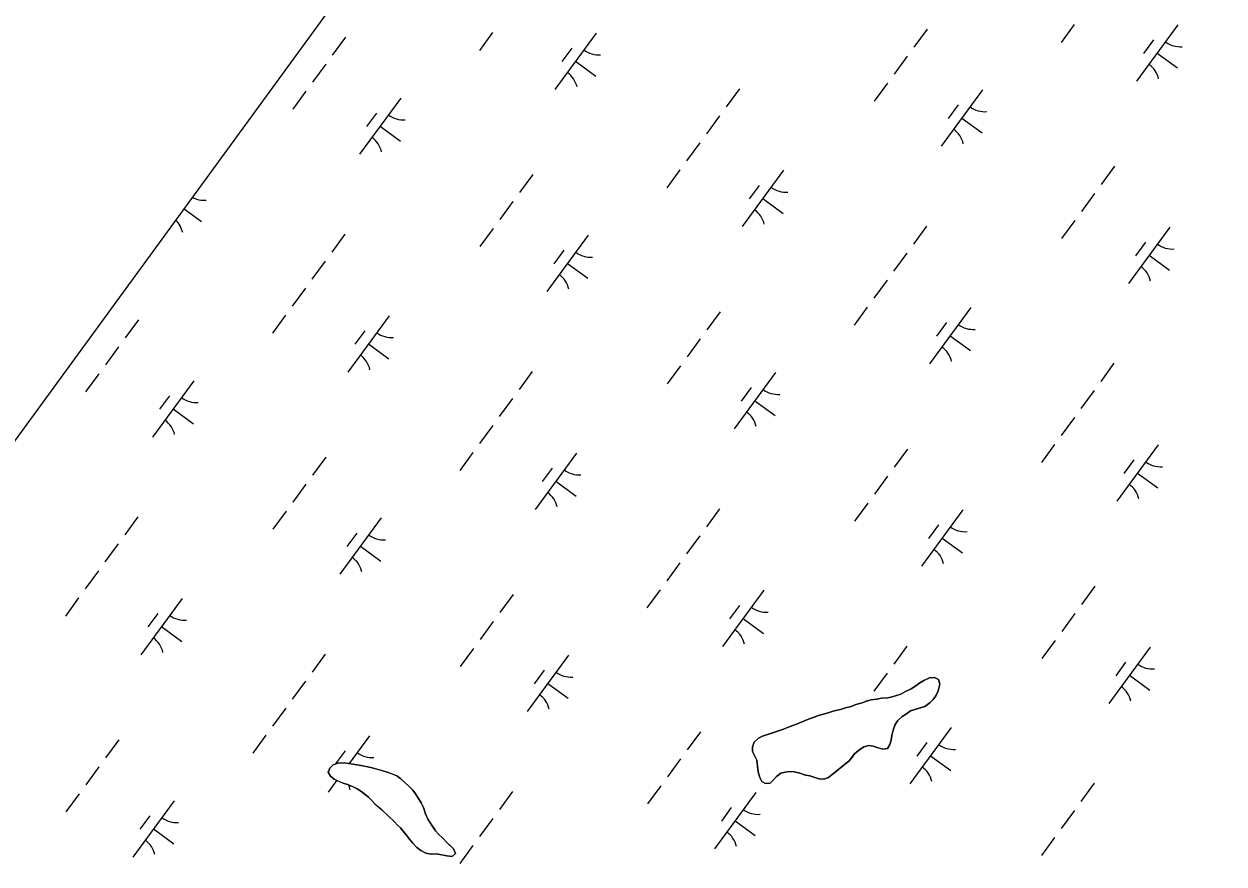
# Model space of a CAD drawing. Extents: x 3905714 to 3926767, y 183354 to 205755.
# Drawn here: x 3917494 to 3918354, y 200591 to 201192 of the extents above; entities that cross this region are included whole.
import ezdxf

# ---------------------------------------------------------------- set-up
doc = ezdxf.new("R2010")
doc.units = 0
for name, color, linetype in [('V-GRID-FRAM', 7, 'Continuous'), ('V-TOPO-SHOR', 7, 'Continuous'), ('V-WETL-SWMP', 7, 'Continuous')]:
    doc.layers.add(name, color=color, linetype=linetype)

msp = doc.modelspace()

# ---------------------------------------------------------------- linework, layer by layer
at = {"layer": 'V-GRID-FRAM'}
msp.add_lwpolyline([(3924287.85, 196971.08), (3915521.38, 185005.59), (3909313.29, 189695.82), (3918205.93, 201877.91), (3924287.85, 196971.08)], dxfattribs=at)
at = {"layer": 'V-TOPO-SHOR'}
for points in [[(3918070.25, 200652.47), (3918066.96, 200651.26), (3918063.65, 200651.47), (3918060.34, 200652.38), (3918056.79, 200653.53), (3918053.71, 200654.21), (3918049.69, 200655.59), (3918045.67, 200656.49), (3918042.36, 200656.7), (3918039.29, 200656.2), (3918036, 200655.46), (3918032.95, 200653.07), (3918030.85, 200650.69), (3918028.51, 200648.3), (3918025.21, 200648.04), (3918022.36, 200649.66), (3918021.15, 200652.49), (3918019.94, 200656.49), (3918019.43, 200660.49), (3918018.92, 200664.74), (3918017.23, 200668.26), (3918015.79, 200671.08), (3918015.76, 200674.39), (3918016.91, 200677.7), (3918020.18, 200680.56), (3918023, 200682.01), (3918026.53, 200683.22), (3918029.59, 200684.19), (3918033.59, 200685.65), (3918038.06, 200687.11), (3918040.88, 200688.31), (3918044.65, 200689.76), (3918048.41, 200691.21), (3918051.47, 200692.19), (3918054.76, 200693.63), (3918059.93, 200695.57), (3918062.99, 200696.78), (3918066.76, 200697.76), (3918070.05, 200698.73), (3918074.29, 200700.19), (3918078.76, 200701.18), (3918082.53, 200702.39), (3918086.53, 200703.37), (3918089.82, 200704.82), (3918094.3, 200705.8), (3918097.35, 200707.02), (3918100.89, 200707.99), (3918104.89, 200708.5), (3918108.19, 200709.24), (3918112.67, 200709.52), (3918115.73, 200710.26), (3918119.03, 200711.23), (3918122.09, 200712.21), (3918125.38, 200714.12), (3918129.37, 200716.05), (3918132.89, 200717.97), (3918135.71, 200720.12), (3918138.52, 200721.8), (3918142.52, 200723.73), (3918146.06, 200723.99), (3918149.14, 200722.61), (3918150.11, 200719.31), (3918148.74, 200714.58), (3918147.12, 200711.02), (3918145.26, 200708.41), (3918143.16, 200706.03), (3918139.17, 200703.39), (3918135.87, 200702.42), (3918132.81, 200701.45), (3918129.05, 200700.23), (3918126, 200698.08), (3918122.95, 200696.16), (3918119.91, 200693.3), (3918118.04, 200690.45), (3918116.67, 200686.43), (3918115.52, 200682.4), (3918115.08, 200679.09), (3918114.17, 200676.02), (3918112.54, 200673.17), (3918109.24, 200672.66), (3918105.93, 200673.58), (3918102.14, 200674.96), (3918099.07, 200675.4), (3918095.54, 200674.43), (3918091.78, 200671.79), (3918088.97, 200669.41), (3918087.11, 200667.03), (3918085.01, 200664.41), (3918070.25, 200652.47)], [(3917750.17, 200629.18), (3917747.79, 200631.28), (3917745.17, 200633.61), (3917743.02, 200635.95), (3917740.64, 200638.29), (3917738.03, 200640.39), (3917735.17, 200642.73), (3917732.56, 200644.35), (3917729.72, 200645.74), (3917725.69, 200647.36), (3917722.61, 200648.27), (3917719.05, 200649.89), (3917716.21, 200651.28), (3917713.36, 200653.38), (3917711.92, 200656.2), (3917713.07, 200659.04), (3917715.41, 200661.42), (3917718.7, 200662.63), (3917723.18, 200662.91), (3917728.15, 200662.25), (3917732.4, 200661.58), (3917735.47, 200661.14), (3917740.2, 200660), (3917743.28, 200659.32), (3917746.83, 200658.41), (3917750.14, 200657.5), (3917754.16, 200656.36), (3917757.72, 200654.97), (3917761.03, 200653.59), (3917763.89, 200651.49), (3917766.74, 200648.92), (3917769.6, 200646.35), (3917772.46, 200643.31), (3917774.37, 200640.73), (3917776.53, 200637.45), (3917778.44, 200634.4), (3917780.13, 200630.87), (3917781.59, 200626.4), (3917783.27, 200622.64), (3917785.43, 200619.36), (3917787.11, 200616.77), (3917788.78, 200614.19), (3917790.93, 200611.85), (3917794.02, 200609.05), (3917796.65, 200606.24), (3917799.51, 200603.44), (3917801.65, 200601.33), (3917803.1, 200598.04), (3917800.52, 200595.89), (3917796.74, 200596.33), (3917792.96, 200597), (3917789.41, 200597.68), (3917785.63, 200597.64), (3917781.85, 200598.32), (3917778.29, 200600.17), (3917775.2, 200602.5), (3917772.35, 200605.31), (3917769.96, 200608.35), (3917767.8, 200611.4), (3917765.65, 200613.98), (3917763.51, 200616.32), (3917761.36, 200618.42), (3917759.22, 200620.76), (3917750.17, 200629.18)]]:
    msp.add_lwpolyline(points, dxfattribs=at)
at = {"layer": 'V-WETL-SWMP'}
for p, q in [((3916934.36, 200135.98), (3918205.93, 201877.91)), ((3918140.89, 201188.39), (3918131.43, 201175.48)), ((3918246.3, 201191.68), (3918236.84, 201178.77)), ((3918320.48, 201191.35), (3918290.93, 201151.02)), ((3917724.21, 201182.56), (3917714.76, 201169.66)), ((3917829.62, 201185.85), (3917820.17, 201172.95)), ((3917903.81, 201185.53), (3917874.26, 201145.19)), ((3918303.03, 201180.58), (3918295.94, 201170.9)), ((3917886.35, 201174.76), (3917879.26, 201165.08)), ((3918305.71, 201171.18), (3918320.23, 201160.55)), ((3917710.03, 201163.2), (3917700.57, 201150.3)), ((3917889.03, 201165.36), (3917903.55, 201154.72)), ((3918126.7, 201169.03), (3918117.25, 201156.12)), ((3918006.36, 201145.63), (3917996.9, 201132.72)), ((3918112.52, 201149.67), (3918103.06, 201136.76)), ((3917695.84, 201143.84), (3917686.39, 201130.94)), ((3917763.85, 201139.01), (3917734.3, 201098.68)), ((3918180.53, 201144.84), (3918150.98, 201104.5)), ((3917746.4, 201128.24), (3917739.31, 201118.56)), ((3918163.07, 201134.07), (3918155.98, 201124.39)), ((3917992.17, 201126.27), (3917982.72, 201113.36)), ((3918165.75, 201124.67), (3918180.27, 201114.03)), ((3917749.08, 201118.84), (3917763.6, 201108.21)), ((3917977.99, 201106.91), (3917968.53, 201094)), ((3917963.8, 201087.55), (3917954.35, 201074.64)), ((3918037.99, 201087.22), (3918008.44, 201046.89)), ((3918275.07, 201090.08), (3918265.61, 201077.17)), ((3917858.39, 201084.26), (3917848.94, 201071.35)), ((3918020.53, 201076.45), (3918013.44, 201066.77)), ((3918260.88, 201070.72), (3918251.42, 201057.81)), ((3917608.65, 201059.68), (3917621.06, 201050.59)), ((3917844.21, 201064.9), (3917834.75, 201051.99)), ((3918023.21, 201067.05), (3918037.73, 201056.42)), ((3918246.7, 201051.36), (3918237.24, 201038.45)), ((3917830.02, 201045.54), (3917820.57, 201032.63)), ((3918140.54, 201047.32), (3918131.08, 201034.42)), ((3918314.71, 201046.53), (3918285.16, 201006.2)), ((3917723.86, 201041.5), (3917714.41, 201028.59)), ((3917898.03, 201040.7), (3917868.48, 201000.37)), ((3918297.25, 201035.76), (3918290.16, 201026.08)), ((3917880.58, 201029.94), (3917873.49, 201020.26)), ((3918126.35, 201027.96), (3918116.89, 201015.06)), ((3918299.93, 201026.36), (3918314.45, 201015.73)), ((3917709.68, 201022.14), (3917700.22, 201009.23)), ((3917883.26, 201020.54), (3917897.78, 201009.9)), ((3918112.17, 201008.6), (3918102.71, 200995.7)), ((3917695.49, 201002.78), (3917686.04, 200989.87)), ((3917681.31, 200983.42), (3917671.85, 200970.51)), ((3917755.49, 200983.09), (3917725.94, 200942.76)), ((3917992.57, 200985.95), (3917983.12, 200973.04)), ((3918097.98, 200989.24), (3918088.53, 200976.34)), ((3918172.17, 200988.91), (3918142.62, 200948.58)), ((3917575.9, 200980.13), (3917566.44, 200967.22)), ((3918154.71, 200978.15), (3918147.62, 200968.47)), ((3917738.04, 200972.32), (3917730.95, 200962.64)), ((3917978.39, 200966.59), (3917968.93, 200953.68)), ((3918157.39, 200968.75), (3918171.91, 200958.11)), ((3917561.71, 200960.77), (3917552.26, 200947.86)), ((3917740.72, 200962.92), (3917755.24, 200952.28)), ((3918274.71, 200949.02), (3918265.26, 200936.11)), ((3917547.53, 200941.41), (3917538.07, 200928.5)), ((3917858.04, 200943.19), (3917848.59, 200930.28)), ((3917964.2, 200947.23), (3917954.75, 200934.32)), ((3918032.21, 200942.4), (3918002.66, 200902.07)), ((3917615.54, 200936.57), (3917585.99, 200896.24)), ((3918014.76, 200931.63), (3918007.67, 200921.95)), ((3917598.09, 200925.81), (3917590.99, 200916.13)), ((3917843.86, 200923.83), (3917834.4, 200910.92)), ((3918017.44, 200922.23), (3918031.96, 200911.59)), ((3918260.53, 200929.66), (3918251.07, 200916.75)), ((3917600.76, 200916.41), (3917615.28, 200905.77)), ((3918246.35, 200910.3), (3918236.89, 200897.39)), ((3917829.67, 200904.47), (3917820.22, 200891.56)), ((3918126.75, 200887.64), (3918117.29, 200874.74)), ((3918232.16, 200890.94), (3918222.71, 200878.03)), ((3918306.35, 200890.61), (3918276.8, 200850.27)), ((3917710.08, 200881.82), (3917700.62, 200868.91)), ((3917815.49, 200885.11), (3917806.03, 200872.2)), ((3917889.67, 200884.78), (3917860.12, 200844.45)), ((3918288.89, 200879.84), (3918281.8, 200870.16)), ((3917872.22, 200874.02), (3917865.13, 200864.34)), ((3918291.57, 200870.44), (3918306.09, 200859.8)), ((3917695.89, 200862.46), (3917686.44, 200849.55)), ((3917874.9, 200864.62), (3917889.42, 200853.98)), ((3918112.57, 200868.28), (3918103.11, 200855.38)), ((3917992.22, 200844.89), (3917982.76, 200831.98)), ((3918098.38, 200848.92), (3918088.93, 200836.02)), ((3917575.55, 200839.06), (3917566.09, 200826.15)), ((3917681.71, 200843.1), (3917672.25, 200830.19)), ((3917749.72, 200838.27), (3917720.17, 200797.93)), ((3918166.39, 200844.09), (3918136.84, 200803.76)), ((3917732.26, 200827.5), (3917725.17, 200817.82)), ((3918148.94, 200833.33), (3918141.85, 200823.65)), ((3917561.36, 200819.7), (3917551.91, 200806.79)), ((3917978.04, 200825.53), (3917968.58, 200812.62)), ((3918151.62, 200823.93), (3918166.14, 200813.29)), ((3917734.94, 200818.1), (3917749.46, 200807.46)), ((3917963.85, 200806.17), (3917954.4, 200793.26)), ((3917547.18, 200800.34), (3917537.72, 200787.43)), ((3917949.67, 200786.81), (3917940.21, 200773.9)), ((3918023.85, 200786.48), (3917994.3, 200746.14)), ((3918260.93, 200789.34), (3918251.47, 200776.43)), ((3917533, 200780.98), (3917523.54, 200768.07)), ((3917607.18, 200780.65), (3917577.63, 200740.32)), ((3917844.26, 200783.51), (3917834.8, 200770.61)), ((3918006.4, 200775.71), (3917999.31, 200766.03)), ((3917589.73, 200769.89), (3917582.63, 200760.21)), ((3918246.75, 200769.98), (3918237.29, 200757.07)), ((3917592.4, 200760.49), (3917606.92, 200749.85)), ((3917830.07, 200764.15), (3917820.62, 200751.25)), ((3918009.08, 200766.31), (3918023.6, 200755.67)), ((3918232.56, 200750.62), (3918223.11, 200737.71)), ((3917815.89, 200744.79), (3917806.43, 200731.89)), ((3918126.4, 200746.58), (3918116.94, 200733.67)), ((3918300.57, 200745.79), (3918271.02, 200705.45)), ((3917709.73, 200740.75), (3917700.27, 200727.85)), ((3917883.9, 200739.96), (3917854.35, 200699.63)), ((3918283.12, 200735.02), (3918276.03, 200725.34)), ((3917866.44, 200729.2), (3917859.35, 200719.52)), ((3918112.22, 200727.22), (3918102.76, 200714.31)), ((3918146.06, 200723.99), (3918142.52, 200723.73)), ((3918149.14, 200722.61), (3918146.06, 200723.99)), ((3918285.8, 200725.62), (3918300.32, 200714.98)), ((3917695.54, 200721.39), (3917686.09, 200708.49)), ((3917869.12, 200719.8), (3917883.64, 200709.16)), ((3918129.37, 200716.05), (3918125.38, 200714.12)), ((3918132.89, 200717.97), (3918129.37, 200716.05)), ((3918135.71, 200720.12), (3918132.89, 200717.97)), ((3918138.52, 200721.8), (3918135.71, 200720.12)), ((3918142.52, 200723.73), (3918138.52, 200721.8)), ((3918148.74, 200714.58), (3918150.11, 200719.31)), ((3918150.11, 200719.31), (3918149.14, 200722.61)), ((3918097.35, 200707.02), (3918094.3, 200705.81)), ((3918100.89, 200707.99), (3918097.35, 200707.02)), ((3918098.03, 200707.86), (3918097.43, 200707.04)), ((3918104.89, 200708.5), (3918100.89, 200707.99)), ((3918108.19, 200709.24), (3918104.89, 200708.5)), ((3918112.67, 200709.52), (3918108.19, 200709.24)), ((3918115.73, 200710.26), (3918112.67, 200709.52)), ((3918122.09, 200712.2), (3918115.73, 200710.26)), ((3918125.38, 200714.12), (3918122.09, 200712.2)), ((3918143.16, 200706.03), (3918145.26, 200708.41)), ((3918145.26, 200708.41), (3918147.12, 200711.02)), ((3918147.12, 200711.02), (3918148.74, 200714.58)), ((3917681.36, 200702.03), (3917671.9, 200689.13)), ((3918070.05, 200698.73), (3918062.99, 200696.78)), ((3918074.29, 200700.19), (3918070.05, 200698.73)), ((3918078.76, 200701.18), (3918074.29, 200700.19)), ((3918082.53, 200702.39), (3918078.76, 200701.18)), ((3918086.53, 200703.37), (3918082.53, 200702.39)), ((3918089.82, 200704.82), (3918086.53, 200703.37)), ((3918094.3, 200705.81), (3918089.82, 200704.82)), ((3918126, 200698.08), (3918129.05, 200700.23)), ((3918129.05, 200700.23), (3918139.17, 200703.39)), ((3918139.17, 200703.39), (3918143.16, 200706.03)), ((3918048.41, 200691.21), (3918040.88, 200688.31)), ((3918051.47, 200692.19), (3918048.41, 200691.21)), ((3918054.76, 200693.63), (3918051.47, 200692.19)), ((3918062.99, 200696.78), (3918054.76, 200693.63)), ((3918116.67, 200686.43), (3918118.04, 200690.45)), ((3918118.04, 200690.45), (3918119.91, 200693.3)), ((3918119.91, 200693.3), (3918122.95, 200696.16)), ((3918122.95, 200696.16), (3918126, 200698.08)), ((3917667.17, 200682.67), (3917657.72, 200669.77)), ((3917741.36, 200682.35), (3917726.74, 200662.4)), ((3917978.44, 200685.21), (3917968.98, 200672.3)), ((3918023, 200682.01), (3918020.18, 200680.56)), ((3918038.06, 200687.1), (3918023, 200682.01)), ((3918040.88, 200688.31), (3918038.06, 200687.1)), ((3918115.08, 200679.09), (3918115.52, 200682.4)), ((3918115.52, 200682.4), (3918116.67, 200686.43)), ((3918158.03, 200688.17), (3918128.48, 200647.84)), ((3917561.76, 200679.38), (3917552.31, 200666.48)), ((3918016.91, 200677.7), (3918015.76, 200674.39)), ((3918015.76, 200674.39), (3918015.79, 200671.08)), ((3918020.18, 200680.56), (3918016.91, 200677.7)), ((3918091.78, 200671.79), (3918095.54, 200674.43)), ((3918095.54, 200674.43), (3918099.07, 200675.4)), ((3918099.07, 200675.4), (3918102.14, 200674.96)), ((3918102.14, 200674.96), (3918105.93, 200673.58)), ((3918105.93, 200673.58), (3918109.24, 200672.67)), ((3918109.24, 200672.67), (3918112.54, 200673.17)), ((3918112.54, 200673.17), (3918114.17, 200676.02)), ((3918114.17, 200676.02), (3918115.08, 200679.09)), ((3918140.58, 200677.4), (3918133.49, 200667.72)), ((3917723.91, 200671.58), (3917716.85, 200661.95)), ((3917964.25, 200665.85), (3917954.8, 200652.94)), ((3918015.79, 200671.08), (3918018.92, 200664.74)), ((3918018.92, 200664.74), (3918019.94, 200656.49)), ((3918070.25, 200652.47), (3918085.01, 200664.41)), ((3918085.01, 200664.41), (3918088.97, 200669.41)), ((3918088.97, 200669.41), (3918091.78, 200671.79)), ((3918143.26, 200668), (3918157.78, 200657.37)), ((3917547.58, 200660.02), (3917538.12, 200647.12)), ((3917713.07, 200659.04), (3917711.91, 200656.2)), ((3917711.91, 200656.2), (3917713.36, 200653.38)), ((3917715.41, 200661.42), (3917713.07, 200659.04)), ((3917718.7, 200662.63), (3917715.41, 200661.42)), ((3917723.18, 200662.91), (3917718.7, 200662.63)), ((3917735.47, 200661.14), (3917723.18, 200662.91)), ((3917743.28, 200659.32), (3917735.47, 200661.14)), ((3917754.16, 200656.36), (3917743.28, 200659.32)), ((3917761.03, 200653.59), (3917754.16, 200656.36)), ((3918019.94, 200656.49), (3918021.16, 200652.49)), ((3918032.95, 200653.07), (3918036, 200655.46)), ((3918036, 200655.46), (3918039.29, 200656.2)), ((3918039.29, 200656.2), (3918042.36, 200656.7)), ((3918042.36, 200656.7), (3918045.67, 200656.49)), ((3918045.67, 200656.49), (3918049.69, 200655.58)), ((3918049.69, 200655.58), (3918053.71, 200654.21)), ((3917717.99, 200650.44), (3917711.81, 200642.01)), ((3917713.36, 200653.38), (3917716.21, 200651.28)), ((3917716.21, 200651.28), (3917722.61, 200648.27)), ((3917722.61, 200648.27), (3917725.69, 200647.36)), ((3917725.69, 200647.36), (3917729.71, 200645.74)), ((3917763.89, 200651.49), (3917761.03, 200653.59)), ((3917769.6, 200646.35), (3917763.89, 200651.49)), ((3918021.16, 200652.49), (3918022.36, 200649.66)), ((3918022.36, 200649.66), (3918025.21, 200648.04)), ((3918025.21, 200648.04), (3918028.51, 200648.3)), ((3918028.51, 200648.3), (3918030.85, 200650.69)), ((3918030.85, 200650.69), (3918032.95, 200653.07)), ((3918053.71, 200654.21), (3918056.79, 200653.53)), ((3918056.79, 200653.53), (3918060.34, 200652.38)), ((3918060.34, 200652.38), (3918063.65, 200651.47)), ((3918063.65, 200651.47), (3918066.96, 200651.26)), ((3918066.96, 200651.26), (3918070.25, 200652.47)), ((3918260.58, 200648.27), (3918251.12, 200635.37)), ((3917533.39, 200640.66), (3917523.94, 200627.76)), ((3917729.71, 200645.74), (3917732.56, 200644.35)), ((3917732.56, 200644.35), (3917735.17, 200642.72)), ((3917735.17, 200642.72), (3917740.64, 200638.29)), ((3917740.64, 200638.29), (3917743.02, 200635.95)), ((3917772.46, 200643.31), (3917769.6, 200646.35)), ((3917774.37, 200640.73), (3917772.46, 200643.31)), ((3917778.44, 200634.4), (3917774.37, 200640.73)), ((3917843.91, 200642.45), (3917834.45, 200629.54)), ((3917950.07, 200646.49), (3917940.61, 200633.58)), ((3918018.08, 200641.66), (3917988.53, 200601.32)), ((3917601.4, 200635.83), (3917571.85, 200595.5)), ((3917743.02, 200635.95), (3917745.17, 200633.61)), ((3917745.17, 200633.61), (3917750.17, 200629.17)), ((3917780.13, 200630.87), (3917778.44, 200634.4)), ((3917781.59, 200626.4), (3917780.13, 200630.87)), ((3918000.62, 200630.89), (3917993.53, 200621.21)), ((3917583.95, 200625.06), (3917576.86, 200615.38)), ((3917750.17, 200629.17), (3917759.22, 200620.76)), ((3917783.27, 200622.64), (3917781.59, 200626.4)), ((3917788.78, 200614.19), (3917783.27, 200622.64)), ((3917829.72, 200623.09), (3917820.27, 200610.18)), ((3918003.3, 200621.49), (3918017.82, 200610.85)), ((3918246.4, 200628.91), (3918236.94, 200616.01)), ((3917586.63, 200615.66), (3917601.15, 200605.03)), ((3917759.22, 200620.76), (3917761.36, 200618.42)), ((3917761.36, 200618.42), (3917763.51, 200616.32)), ((3917763.51, 200616.32), (3917765.65, 200613.98)), ((3917765.65, 200613.98), (3917767.8, 200611.4)), ((3917790.93, 200611.85), (3917788.78, 200614.19)), ((3917767.8, 200611.4), (3917769.96, 200608.35)), ((3917769.96, 200608.35), (3917772.34, 200605.31)), ((3917772.34, 200605.31), (3917775.2, 200602.5)), ((3917794.02, 200609.05), (3917790.93, 200611.85)), ((3917796.65, 200606.24), (3917794.02, 200609.05)), ((3917801.65, 200601.33), (3917796.65, 200606.24)), ((3917815.54, 200603.73), (3917806.08, 200590.82)), ((3918232.21, 200609.55), (3918222.76, 200596.65)), ((3917775.2, 200602.5), (3917778.29, 200600.17)), ((3917778.29, 200600.17), (3917781.85, 200598.32)), ((3917781.85, 200598.32), (3917785.63, 200597.64)), ((3917785.63, 200597.64), (3917789.41, 200597.68)), ((3917789.41, 200597.68), (3917796.74, 200596.33)), ((3917796.74, 200596.33), (3917800.52, 200595.89)), ((3917800.52, 200595.89), (3917803.1, 200598.04)), ((3917803.1, 200598.04), (3917801.65, 200601.33))]:
    msp.add_line(p, q, dxfattribs=at)
for centre, start, end in [((3917905.55, 201187.5), 232.99998, 274.54364), ((3918322.22, 201193.33), 232.99998, 274.54364), ((3918289.57, 201148.76), 12.99998, 54.54364), ((3917872.9, 201142.94), 12.99998, 54.54364), ((3918182.27, 201146.81), 232.99998, 274.54364), ((3917765.59, 201140.99), 232.99998, 274.54364), ((3918149.62, 201102.25), 12.99998, 54.54364), ((3917732.95, 201096.42), 12.99998, 54.54364), ((3917623.05, 201083.37), 241.46117, 274.54364), ((3918039.73, 201089.19), 232.99998, 274.54364), ((3917590.41, 201038.81), 12.99998, 45.9665), ((3918007.08, 201044.63), 12.99998, 54.54364), ((3918316.45, 201048.5), 232.99998, 274.54364), ((3917899.77, 201042.68), 232.99998, 274.54364), ((3918283.8, 201003.94), 12.99998, 54.54364), ((3917867.12, 200998.12), 12.99998, 54.54364), ((3918173.91, 200990.89), 232.99998, 274.54364), ((3917757.23, 200985.06), 232.99998, 274.54364), ((3918141.26, 200946.33), 12.99998, 54.54364), ((3917724.59, 200940.5), 12.99998, 54.54364), ((3918033.95, 200944.37), 232.99998, 274.54364), ((3917617.28, 200938.55), 232.99998, 274.54364), ((3918001.3, 200899.81), 12.99998, 54.54364), ((3917584.63, 200893.99), 12.99998, 54.54364), ((3917891.41, 200886.76), 232.99998, 274.54364), ((3918308.09, 200892.58), 232.99998, 274.54364), ((3918275.44, 200848.02), 12.99998, 54.54364), ((3917858.76, 200842.19), 12.99998, 54.54364), ((3918168.13, 200846.07), 232.99998, 274.54364), ((3917751.46, 200840.24), 232.99998, 274.54364), ((3917718.81, 200795.68), 12.99998, 54.54364), ((3918135.48, 200801.5), 12.99998, 54.54364), ((3917608.92, 200782.63), 232.99998, 274.54364), ((3918025.59, 200788.45), 232.99998, 274.54364), ((3917576.27, 200738.06), 12.99998, 54.54364), ((3917992.94, 200743.89), 12.99998, 54.54364), ((3918302.31, 200747.76), 232.99998, 274.54364), ((3917885.64, 200741.94), 232.99998, 274.54364), ((3918269.66, 200703.2), 12.99998, 54.54364), ((3917852.99, 200697.37), 12.99998, 54.54364), ((3918159.77, 200690.15), 232.99998, 274.54364), ((3917743.1, 200684.32), 232.99998, 274.54364), ((3918127.12, 200645.58), 12.99998, 54.54364), ((3917710.45, 200639.76), 12.99998, 24.36359), ((3918019.82, 200643.63), 232.99998, 274.54364), ((3917603.14, 200637.81), 232.99998, 274.54364), ((3917987.17, 200599.07), 12.99998, 54.54364), ((3917570.5, 200593.24), 12.99998, 54.54364)]:
    msp.add_arc(centre, 17.62, start, end, dxfattribs=at)

doc.saveas('drawing.dxf')
